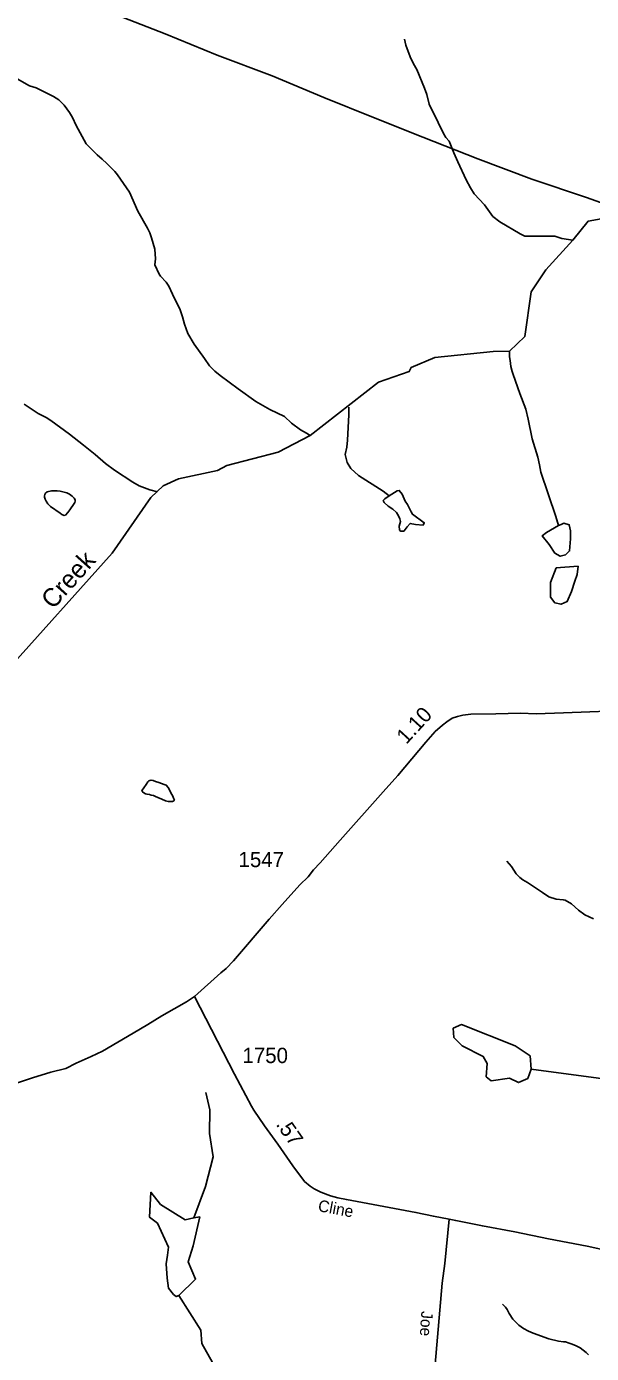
# Model space of a CAD drawing. Extents: x 1473865 to 1648260, y 639067 to 773536.
# Drawn here: x 1487863 to 1492476, y 710204 to 721047 of the extents above; entities that cross this region are included whole.
import ezdxf

# ---------------------------------------------------------------- set-up
doc = ezdxf.new("R2010")
doc.units = 0
for name, color, linetype in [('Exist Hydrographic Creek Single Shore', 7, 'Continuous'), ('Exist Hydrographic Creek Single Shore Label', 7, 'Continuous'), ('Exist Hydrographic Misc Water Feature', 7, 'Continuous'), ('Exist Hydrographic Pond Under 1500 Sq Ft', 7, 'Continuous'), ('Exist Road Secondary Mileage Hundredths English Label', 7, 'Continuous'), ('Exist Road Secondary Type 51 Attributed', 7, 'Continuous'), ('Exist Road Secondary Type 51 Label', 7, 'Continuous'), ('Exist Road Secondary Type 51 Number Label', 7, 'Continuous'), ('Exist Utilities Electrical Transmission Line', 7, 'Continuous')]:
    doc.layers.add(name, color=color, linetype=linetype)

msp = doc.modelspace()

# ---------------------------------------------------------------- linework, layer by layer
at = {"layer": 'Exist Hydrographic Creek Single Shore'}
msp.add_lwpolyline([(1487694, 715774), (1488561, 716744), (1488877, 717197), (1488979, 717294), (1489105, 717350), (1489423, 717420), (1489499, 717461), (1489918, 717570), (1490180, 717706), (1490736, 718142), (1490988, 718228), (1491005, 718261), (1491198, 718342), (1491674, 718392), (1491808, 718395), (1491931, 718515), (1491983, 718880), (1492104, 719059), (1492323, 719300), (1492448, 719455), (1492825, 719525)], dxfattribs=at)
at = {"layer": 'Exist Hydrographic Misc Water Feature'}
for points in [[(1492323, 719300), (1492235, 719315), (1492177, 719333), (1492095, 719333), (1491933, 719334), (1491893, 719353), (1491727, 719450), (1491672, 719495), (1491602, 719589), (1491519, 719681), (1491488, 719730), (1491453, 719795), (1491384, 719940), (1491353, 720016), (1491315, 720109), (1491287, 720141), (1491268, 720174), (1491223, 720263), (1491152, 720412), (1491133, 720492), (1491114, 720542), (1491049, 720696), (1491022, 720742), (1490995, 720799), (1490961, 720895), (1490949, 720943)], [(1490180, 717706), (1490148, 717723), (1490100, 717750), (1490027, 717807), (1489970, 717860), (1489851, 717918), (1489736, 717982), (1489590, 718085), (1489444, 718196), (1489401, 718230), (1489358, 718275), (1489315, 718334), (1489233, 718452), (1489180, 718538), (1489152, 718615), (1489137, 718675), (1489118, 718732), (1489056, 718861), (1489025, 718925), (1489004, 718958), (1488956, 719006), (1488945, 719023), (1488912, 719099), (1488915, 719148), (1488910, 719227), (1488884, 719320), (1488871, 719360), (1488851, 719400), (1488772, 719538), (1488704, 719693), (1488605, 719834), (1488584, 719861), (1488519, 719928), (1488481, 719963), (1488440, 719997), (1488350, 720089), (1488268, 720239), (1488238, 720303), (1488214, 720344), (1488169, 720404), (1488128, 720447), (1488083, 720476), (1487942, 720547), (1487888, 720563), (1487672, 720684)], [(1491808, 718395), (1491807, 718349), (1491811, 718317), (1491818, 718269), (1491829, 718228), (1491837, 718204), (1491891, 718047), (1491940, 717919), (1491958, 717838), (1491991, 717678), (1492038, 717527), (1492052, 717465), (1492062, 717405)], [(1488932, 717246), (1488871, 717261), (1488847, 717270), (1488784, 717293), (1488732, 717325), (1488582, 717423), (1488509, 717476), (1488424, 717549), (1488328, 717627), (1488215, 717717), (1488061, 717828), (1488022, 717853), (1487958, 717886), (1487844, 717960)], [(1490496, 717936), (1490495, 717874), (1490483, 717666), (1490478, 717611), (1490465, 717551), (1490480, 717483), (1490511, 717434), (1490574, 717377), (1490775, 717249), (1490825, 717213)], [(1492062, 717405), (1492185, 717043), (1492206, 716970)], [(1488169, 717052), (1488181, 717054), (1488200, 717075), (1488216, 717097), (1488251, 717148), (1488258, 717158), (1488259, 717169), (1488259, 717180), (1488252, 717193), (1488235, 717208), (1488215, 717225), (1488192, 717237), (1488138, 717250), (1488114, 717253), (1488084, 717254), (1488067, 717254), (1488032, 717244), (1488019, 717233), (1488013, 717222), (1488010, 717212), (1488011, 717201), (1488015, 717186), (1488024, 717168), (1488037, 717146), (1488059, 717126), (1488137, 717069), (1488152, 717059), (1488169, 717052)], [(1490825, 717213), (1490789, 717187), (1490776, 717173), (1490782, 717157), (1490817, 717128), (1490853, 717103), (1490883, 717075), (1490900, 717048), (1490912, 717025), (1490916, 717001), (1490906, 716964), (1490908, 716933), (1490916, 716924), (1490941, 716924), (1490947, 716927), (1490971, 716960), (1490996, 716986), (1491039, 716978), (1491101, 716972), (1491110, 716992), (1491014, 717062), (1491003, 717082), (1490973, 717141), (1490956, 717169), (1490929, 717226), (1490906, 717256), (1490890, 717253), (1490825, 717213)], [(1492206, 716970), (1492108, 716912), (1492073, 716884), (1492132, 716814), (1492178, 716744), (1492221, 716718), (1492263, 716729), (1492298, 716762), (1492306, 716860), (1492306, 716925), (1492295, 716976), (1492250, 716989), (1492230, 716978), (1492206, 716970)], [(1492367, 716636), (1492189, 716623), (1492141, 716503), (1492141, 716383), (1492176, 716339), (1492228, 716326), (1492278, 716348), (1492313, 716429), (1492339, 716516), (1492359, 716570), (1492367, 716636)], [(1488807, 714808), (1488822, 714826), (1488839, 714853), (1488853, 714875), (1488861, 714882), (1488870, 714886), (1488880, 714889), (1488896, 714886), (1488917, 714878), (1488944, 714870), (1488966, 714862), (1488986, 714854), (1489004, 714847), (1489019, 714829), (1489032, 714805), (1489045, 714781), (1489055, 714763), (1489066, 714737), (1489070, 714725), (1489065, 714719), (1489055, 714715), (1489020, 714715), (1488999, 714720), (1488968, 714733), (1488936, 714748), (1488915, 714756), (1488901, 714762), (1488881, 714766), (1488867, 714771), (1488848, 714774), (1488834, 714777), (1488821, 714785), (1488809, 714794), (1488805, 714799), (1488807, 714808)], [(1492493, 713755), (1492422, 713788), (1492371, 713827), (1492313, 713878), (1492260, 713907), (1492246, 713912), (1492188, 713915), (1492129, 713934), (1492077, 713971), (1491955, 714053), (1491915, 714074), (1491891, 714092), (1491862, 714123), (1491823, 714183), (1491786, 714226)], [(1495894, 708705), (1495895, 708758), (1495347, 709356), (1495250, 709542), (1495195, 709717), (1495018, 710098), (1494764, 710386), (1494512, 710771), (1494037, 711264), (1493858, 711533), (1493710, 711644), (1493596, 711814), (1493383, 712019), (1493253, 712202), (1493113, 712296), (1493022, 712341), (1492573, 712449), (1491983, 712526)], [(1489455, 710000), (1489294, 710286), (1489287, 710394), (1489106, 710677), (1489243, 710812), (1489184, 710952), (1489223, 711084), (1489277, 711320), (1489230, 711312), (1489324, 711569), (1489386, 711810), (1489356, 712001), (1489359, 712195), (1489328, 712337)], [(1489230, 711312), (1489158, 711297), (1488958, 711421), (1488878, 711522), (1488868, 711317), (1488933, 711268), (1489021, 711074), (1489013, 711006), (1489002, 710936), (1489010, 710820), (1489021, 710739), (1489062, 710687), (1489085, 710669), (1489106, 710677)], [(1492452, 710194), (1492434, 710213), (1492385, 710250), (1492351, 710266), (1492319, 710281), (1492295, 710289), (1492264, 710298), (1492248, 710298), (1492208, 710305), (1492128, 710324), (1492001, 710371), (1491961, 710387), (1491921, 710408), (1491882, 710435), (1491835, 710484), (1491804, 710530), (1491788, 710563), (1491773, 710583), (1491749, 710607)]]:
    msp.add_lwpolyline(points, dxfattribs=at)
at = {"layer": 'Exist Hydrographic Pond Under 1500 Sq Ft'}
msp.add_lwpolyline([(1491983, 712526), (1491976, 712635), (1491853, 712719), (1491414, 712892), (1491347, 712861), (1491353, 712785), (1491419, 712718), (1491593, 712632), (1491625, 712573), (1491615, 712465), (1491656, 712431), (1491807, 712454), (1491881, 712417), (1491956, 712451), (1491983, 712526)], dxfattribs=at)
at = {"layer": 'Exist Road Secondary Type 51 Attributed'}
for points in [[(1492823, 715460), (1492249, 715440), (1492025, 715432), (1491896, 715437), (1491695, 715432), (1491491, 715428), (1491427, 715421), (1491381, 715410), (1491339, 715394), (1491294, 715365), (1491259, 715338), (1491200, 715285), (1491123, 715200), (1490894, 714928), (1490776, 714793), (1490425, 714399), (1490262, 714212), (1490207, 714155), (1490162, 714100), (1490095, 714033), (1489950, 713873), (1489844, 713753), (1489554, 713412), (1489493, 713349), (1489450, 713314), (1489234, 713122)], [(1489234, 713122), (1489170, 713077), (1488969, 712962), (1488854, 712893), (1488734, 712822), (1488482, 712675), (1488390, 712632), (1488267, 712577), (1488185, 712533), (1488062, 712503), (1487913, 712456), (1487774, 712409)], [(1491314, 711301), (1491185, 711325), (1491043, 711356), (1490475, 711462), (1490404, 711476), (1490346, 711492), (1490266, 711523), (1490213, 711550), (1490179, 711571), (1490134, 711609), (1490038, 711737), (1489915, 711913), (1489805, 712063), (1489719, 712193), (1489701, 712225), (1489561, 712485), (1489234, 713122)], [(1491314, 711301), (1491278, 710940), (1491256, 710778), (1491199, 710117), (1491198, 709965), (1491189, 709642), (1491190, 709462), (1491193, 709300), (1491178, 708981), (1491169, 708770), (1491171, 708575), (1491169, 708440), (1491150, 708352), (1491106, 708218), (1491008, 708051), (1491000, 708019), (1490986, 707949), (1490983, 707901), (1490996, 707816), (1491013, 707750), (1491048, 707641)], [(1492675, 711029), (1492440, 711080), (1492124, 711141), (1491849, 711198), (1491585, 711247), (1491368, 711290), (1491314, 711301)]]:
    msp.add_lwpolyline(points, dxfattribs=at)
at = {"layer": 'Exist Utilities Electrical Transmission Line'}
msp.add_lwpolyline([(1492839, 719506), (1492435, 719649), (1491988, 719800), (1491548, 719967), (1491100, 720144), (1490696, 720303), (1490292, 720468), (1489869, 720643), (1489419, 720812), (1488995, 720987), (1488555, 721158)], dxfattribs=at)

# ---------------------------------------------------------------- texts
at = {"layer": 'Exist Hydrographic Creek Single Shore Label'}
msp.add_text('Creek', height=150, rotation=48.2237, dxfattribs=at).set_placement((1488080, 716278))
at = {"layer": 'Exist Road Secondary Mileage Hundredths English Label'}
for s, rotation, p in [('1.10', 47.5174, (1490964, 715176)), ('.57', 304.9013, (1489895, 712076))]:
    msp.add_text(s, height=125, rotation=rotation, dxfattribs=at).set_placement(p)
at = {"layer": 'Exist Road Secondary Type 51 Label'}
for s, rotation, p in [('Cline', 349.466, (1490238, 711368)), ('Joe', 266.6232, (1491087, 710552))]:
    msp.add_text(s, height=95, rotation=rotation, dxfattribs=at).set_placement(p)
at = {"layer": 'Exist Road Secondary Type 51 Number Label'}
for s, p in [('1547', (1489594, 714178)), ('1750', (1489626, 712577))]:
    msp.add_text(s, height=125, dxfattribs=at).set_placement(p)

doc.saveas('drawing.dxf')
